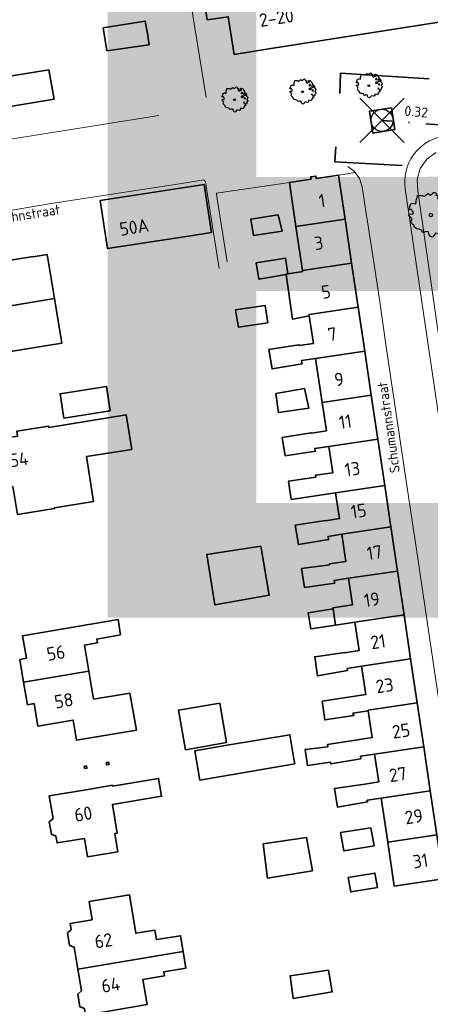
# Model space of a CAD drawing. Header units: metres. Extents: x 152391 to 157968, y 462336 to 467280.
# Tile 505 of 656: x 156225 to 156281, y 462845 to 462979. Entities that reach past the tile are written whole.
import ezdxf
from ezdxf.enums import TextEntityAlignment as Align

# ---------------------------------------------------------------- set-up
doc = ezdxf.new("R2010")
doc.units = ezdxf.units.M
doc.header["$LTSCALE"] = 0.75
doc.header["$PDMODE"] = 3
doc.header["$PDSIZE"] = 3
doc.linetypes.add('RI-VWA', pattern=[11, 5, -3, 0, -3])
doc.layers.get('0').update_dxf_attribs({"lineweight": 25})
doc.layers.get('defpoints').update_dxf_attribs({"lineweight": 25})
for name, color, linetype, lineweight in [('B-GV-GR-BOOM-S', 252, 'Continuous', 25), ('B-OI-RI-VWA_RIOOLPUT_INSPECTIEPUT_BETON-S', 33, 'Continuous', 25), ('B-RO-GR-GROENVOORZIENING-GV', 251, 'Continuous', 18), ('B-RO-GR-HAAG-GV', 251, 'Continuous', 13), ('B-RO-OG-BEBOUWING-GV', 6, 'Continuous', 35), ('B-RO-OG-BEBOUWING-T18', 1, 'Continuous', 18), ('B-RO-VH-VERHARDING_TEGEL-GV', 251, 'Continuous', 18), ('B-WE-OG-TOPOGRAFIE-T18', 1, 'Continuous', 18), ('N-OI-RI-VWA_STROOMRICHTING-S @ 0.75', 36, 'Continuous', 35), ('N-OI-RI-VWA_TRANSPORTLEIDING_BETON_200-G', 36, 'RI-VWA', 35), ('N-RO-KG-GRENS_WERK-G', 7, 'XX-WERKGRENS', 35)]:
    doc.layers.add(name, color=color, linetype=linetype, lineweight=lineweight)
doc.layers.add('inspectieput', color=7, linetype='Continuous', plot=False)
doc.layers.add('X-XX-AL-TEKENBLAD_HULPLIJN-G', color=7, linetype='Continuous', lineweight=18, plot=False)
doc.styles.add('ARIAL', font='arialbd.ttf')
doc.styles.add('NLCS-ISO', font='isocpeur.ttf')
doc.styles.add('NLCS-ISO-M200-T18', font='NLCS-ISO.ttf', dxfattribs={"height": 360})
doc.linetypes.add('XX-WERKGRENS', pattern='A,0,[137,NLCS.SHX,S=0.1,R=0,X=-1.1,Y=-1.35],-6', length=6)

# ---------------------------------------------------------------- blocks, each defined once
blk = doc.blocks.new('*U409')
at = {"ltscale": 0.1}
blk.add_hatch(color=256, dxfattribs=at).paths.add_polyline_path([(2.5, 0), (-2.5, -0.83), (-2.5, 0.83)])
at = {"ltscale": 0.1, "flags": 128}
blk.add_lwpolyline([(2.5, 0), (-2.5, -0.83), (-2.5, 0.83)], close=True, dxfattribs=at)
at = {"ltscale": 0.1, "style": 'NLCS-ISO'}
for tag, p in [('BOBL', (-31.92, 0)), ('MAT', (-1, 0.5))]:
    blk.add_attdef(tag, text='', height=1.8, dxfattribs=at).set_placement(p, align=Align.BOTTOM_RIGHT)
for tag, p in [('DIA', (1, 0.5)), ('BOBR', (22.65, -0.01))]:
    blk.add_attdef(tag, text='', height=1.8, dxfattribs=at).set_placement(p, align=Align.BOTTOM_LEFT)
at = {"layer": 'defpoints', "ltscale": 0.1, "style": 'NLCS-ISO', "flags": 1}
blk.add_attdef('JVA', text='', height=1.8, dxfattribs=at).set_placement((0, -1), align=Align.TOP_CENTER)
blk = doc.blocks.new('B-SRI-PUT_VWA-SO')
at = {"flags": 128}
blk.add_lwpolyline([(-2, 2), (2, 2), (2, -2), (-2, -2)], close=True, dxfattribs=at)
at = {"lineweight": -3, "flags": 128}
blk.add_lwpolyline([(2, -2), (2, 2), (-2, 2), (-2, -2)], close=True, dxfattribs=at)
at = {"lineweight": -3}
blk.add_circle((0, 0), 2, dxfattribs=at)
blk = doc.blocks.new('SGR-BOOM_21_30')
at = {"linetype": 'Continuous'}
for p, q in [((-1.11, 1.19), (-1.05, 1.33)), ((-1.05, 1.33), (-1.02, 1.5)), ((-1.02, 1.5), (-0.67, 1.5)), ((-0.67, 1.5), (-0.52, 1.43)), ((-0.52, 1.43), (-0.47, 1.45)), ((-0.47, 1.45), (-0.37, 1.55)), ((-0.37, 1.55), (-0.23, 1.65)), ((-0.23, 1.65), (-0.13, 1.58)), ((-0.13, 1.58), (-0.06, 1.52)), ((-0.06, 1.52), (0.07, 1.58)), ((0.07, 1.58), (0.2, 1.71)), ((0.2, 1.71), (0.26, 1.73)), ((0.26, 1.73), (0.33, 1.7)), ((0.33, 1.7), (0.39, 1.65)), ((0.4, 1.53), (0.38, 1.5)), ((0.38, 1.5), (0.53, 1.52)), ((0.39, 1.65), (0.4, 1.53)), ((0.54, 1.48), (0.51, 1.29)), ((0.53, 1.52), (0.54, 1.48)), ((0.79, 1.4), (0.89, 1.56)), ((0.8, 1.29), (0.79, 1.4)), ((0.89, 1.56), (1.02, 1.53)), ((0.97, 1.37), (0.93, 1.33)), ((0.93, 1.33), (0.95, 1.25)), ((0.96, 1.27), (0.97, 1.37)), ((1.02, 1.53), (1.16, 1.45)), ((1.16, 1.45), (1.25, 1.27)), ((-1.7, 0.37), (-1.66, 0.48)), ((-1.49, 0.41), (-1.7, 0.37)), ((-1.68, -0.03), (-1.67, 0.09)), ((-1.67, 0.09), (-1.39, 0.07)), ((-1.66, 0.48), (-1.6, 0.53)), ((-1.63, 0.58), (-1.53, 0.87)), ((-1.6, 0.53), (-1.63, 0.58)), ((-1.53, 0.87), (-1.46, 0.86)), ((-1.42, 0.33), (-1.49, 0.41)), ((-1.46, 0.86), (-1.34, 0.91)), ((-1.33, 0.18), (-1.42, 0.33)), ((-1.39, 0.07), (-1.33, 0.18)), ((-1.34, 0.91), (-1.18, 0.86)), ((-1.18, 0.86), (-1.12, 0.92)), ((-1.13, 1.09), (-1.11, 1.19)), ((-1.12, 0.92), (-1.13, 1.09)), ((0.51, 1.29), (0.57, 1.24)), ((0.57, 1.24), (0.69, 1.15)), ((0.69, 1.15), (0.75, 1.2)), ((0.75, 1.2), (0.8, 1.29)), ((0.94, 0.91), (0.89, 0.87)), ((0.89, 0.87), (0.93, 0.83)), ((0.93, 0.41), (0.89, 0.33)), ((0.89, 0.33), (1.03, 0.32)), ((0.93, 0.83), (0.98, 0.84)), ((1.05, 0.46), (0.93, 0.41)), ((0.97, 0.97), (0.94, 0.91)), ((0.95, 1.25), (0.96, 1.24)), ((1.03, 0.97), (0.97, 0.97)), ((0.98, 0.84), (1.03, 0.78)), ((1.08, 0.94), (1.03, 0.97)), ((1.03, 0.78), (1.08, 0.84)), ((1.03, 0.32), (1.11, 0.25)), ((1.11, 0.46), (1.05, 0.46)), ((1.12, 0.87), (1.08, 0.94)), ((1.08, 0.84), (1.12, 0.87)), ((1.22, 0.4), (1.11, 0.46)), ((1.11, 0.25), (1.2, 0.37)), ((1.2, 0.37), (1.24, 0.41)), ((1.32, 0.79), (1.23, 0.69)), ((1.23, 0.69), (1.27, 0.63)), ((1.25, 1.27), (1.38, 1.06)), ((1.27, 0.63), (1.38, 0.56)), ((1.34, 0.18), (1.31, 0.1)), ((1.43, 0.05), (1.31, 0.1)), ((1.38, 1.06), (1.32, 0.79)), ((1.36, 0.3), (1.34, 0.23)), ((1.34, 0.23), (1.34, 0.18)), ((1.43, 0.23), (1.36, 0.3)), ((1.38, 0.56), (1.44, 0.6)), ((1.47, 0.2), (1.43, 0.23)), ((1.43, 0.05), (1.51, 0.14)), ((1.47, 0.86), (1.44, 0.81)), ((1.44, 0.81), (1.46, 0.74)), ((1.44, 0.6), (1.57, 0.56)), ((1.46, 0.74), (1.53, 0.69)), ((1.54, 0.86), (1.47, 0.86)), ((1.51, 0.14), (1.47, 0.2)), ((1.53, 0.73), (1.64, 0.68)), ((1.53, 0.69), (1.54, 0.73)), ((1.62, 0.76), (1.54, 0.86)), ((1.57, 0.56), (1.64, 0.51)), ((1.73, 0.71), (1.62, 0.76)), ((1.64, 0.68), (1.73, 0.71)), ((1.64, 0.51), (1.81, 0.32)), ((1.72, 0.1), (1.67, 0.04)), ((1.67, 0.04), (1.76, -0.09)), ((1.81, 0.32), (1.72, 0.1)), ((-1.54, -0.18), (-1.68, -0.03)), ((-1.55, -0.51), (-1.49, -0.42)), ((-1.35, -0.75), (-1.55, -0.51)), ((-1.44, -0.32), (-1.54, -0.18)), ((-1.49, -0.42), (-1.44, -0.32)), ((-1.25, -0.78), (-1.35, -0.75)), ((-1.27, -0.9), (-1.25, -0.78)), ((-1.11, -1.05), (-1.27, -0.9)), ((-0.91, -1.08), (-1.11, -1.05)), ((-0.67, -1.18), (-0.91, -1.08)), ((-0.68, -1.29), (-0.67, -1.18)), ((-0.55, -1.33), (-0.68, -1.29)), ((-0.4, -1.26), (-0.55, -1.33)), ((-0.19, -1.28), (-0.4, -1.26)), ((-0.16, -1.43), (-0.19, -1.28)), ((0.84, -1.16), (0.83, -1.36)), ((1.03, -1.18), (0.84, -1.16)), ((1.18, -1.24), (1.03, -1.18)), ((1.29, -1.01), (1.18, -1.24)), ((1.29, -0.29), (1.24, -0.36)), ((1.24, -0.36), (1.25, -0.42)), ((1.26, -0.42), (1.33, -0.41)), ((1.33, -0.34), (1.29, -0.29)), ((1.36, -0.88), (1.29, -1.01)), ((1.33, -0.41), (1.33, -0.34)), ((1.37, -0.83), (1.36, -0.88)), ((1.48, -0.8), (1.37, -0.83)), ((1.46, -0.47), (1.39, -0.59)), ((1.39, -0.59), (1.43, -0.64)), ((1.43, -0.64), (1.5, -0.7)), ((1.58, -0.59), (1.46, -0.47)), ((1.5, -0.7), (1.48, -0.8)), ((1.66, -0.52), (1.58, -0.59)), ((1.68, -0.42), (1.66, -0.52)), ((1.72, -0.31), (1.68, -0.42)), ((1.84, -0.18), (1.72, -0.31)), ((1.76, -0.09), (1.84, -0.18)), ((-0.13, -1.49), (-0.16, -1.43)), ((-0.1, -1.61), (-0.13, -1.49)), ((0.11, -1.67), (-0.1, -1.61)), ((0.25, -1.52), (0.11, -1.67)), ((0.36, -1.38), (0.25, -1.52)), ((0.68, -1.44), (0.36, -1.38)), ((0.83, -1.36), (0.68, -1.44))]:
    blk.add_line(p, q, dxfattribs=at)
blk.add_circle((0, 0), 0.126, dxfattribs=at)
blk = doc.blocks.new('SGR-BOOM_50_100')
at = {"linetype": 'Continuous'}
for p, q in [((-0.84, 2.58), (-0.65, 2.75)), ((-0.65, 2.75), (-0.4, 2.93)), ((-0.4, 2.93), (-0.24, 2.81)), ((-0.24, 2.81), (-0.11, 2.69)), ((-0.11, 2.69), (0.12, 2.81)), ((0.12, 2.81), (0.36, 3.04)), ((0.36, 3.04), (0.47, 3.07)), ((0.47, 3.07), (0.59, 3.02)), ((0.59, 3.02), (0.69, 2.93)), ((0.72, 2.72), (0.67, 2.66)), ((0.67, 2.66), (0.94, 2.69)), ((0.69, 2.93), (0.72, 2.72)), ((0.94, 2.69), (0.96, 2.64)), ((1.4, 2.49), (1.58, 2.78)), ((1.58, 2.78), (1.81, 2.72)), ((1.81, 2.72), (2.06, 2.58)), ((-2.9, 1.03), (-2.72, 1.56)), ((-2.72, 1.56), (-2.59, 1.53)), ((-2.59, 1.53), (-2.39, 1.61)), ((-2.39, 1.61), (-2.1, 1.53)), ((-2.1, 1.53), (-1.99, 1.64)), ((-2.01, 1.93), (-1.97, 2.11)), ((-1.99, 1.64), (-2.01, 1.93)), ((-1.97, 2.11), (-1.87, 2.37)), ((-1.87, 2.37), (-1.81, 2.66)), ((-1.81, 2.66), (-1.19, 2.66)), ((-1.19, 2.66), (-0.92, 2.55)), ((-0.92, 2.55), (-0.84, 2.58)), ((0.96, 2.64), (0.9, 2.29)), ((0.9, 2.29), (1, 2.2)), ((1, 2.2), (1.23, 2.05)), ((1.23, 2.05), (1.34, 2.14)), ((1.34, 2.14), (1.42, 2.29)), ((1.42, 2.29), (1.4, 2.49)), ((1.67, 1.61), (1.58, 1.56)), ((1.58, 1.56), (1.65, 1.47)), ((1.73, 2.43), (1.65, 2.37)), ((1.65, 2.37), (1.69, 2.23)), ((1.65, 1.47), (1.75, 1.5)), ((1.73, 1.73), (1.67, 1.61)), ((1.69, 2.23), (1.71, 2.2)), ((1.71, 2.26), (1.73, 2.43)), ((1.83, 1.73), (1.73, 1.73)), ((1.75, 1.5), (1.83, 1.38)), ((1.91, 1.67), (1.83, 1.73)), ((1.83, 1.38), (1.91, 1.5)), ((2, 1.56), (1.91, 1.67)), ((1.91, 1.5), (2, 1.56)), ((2.06, 2.58), (2.22, 2.26)), ((2.35, 1.41), (2.18, 1.23)), ((2.22, 2.26), (2.45, 1.88)), ((2.45, 1.88), (2.35, 1.41)), ((2.62, 1.53), (2.56, 1.44)), ((2.56, 1.44), (2.6, 1.32)), ((2.74, 1.53), (2.62, 1.53)), ((2.89, 1.35), (2.74, 1.53)), ((3.07, 1.26), (2.89, 1.35)), ((-3.03, 0.65), (-2.94, 0.85)), ((-2.65, 0.74), (-3.03, 0.65)), ((-2.99, -0.05), (-2.96, 0.15)), ((-2.96, 0.15), (-2.47, 0.12)), ((-2.94, 0.85), (-2.84, 0.94)), ((-2.84, 0.94), (-2.9, 1.03)), ((-2.53, 0.59), (-2.65, 0.74)), ((-2.37, 0.33), (-2.53, 0.59)), ((-2.47, 0.12), (-2.37, 0.33)), ((1.65, 0.74), (1.58, 0.59)), ((1.58, 0.59), (1.83, 0.56)), ((1.87, 0.82), (1.65, 0.74)), ((1.83, 0.56), (1.98, 0.45)), ((1.98, 0.82), (1.87, 0.82)), ((2.16, 0.71), (1.98, 0.82)), ((1.98, 0.45), (2.14, 0.65)), ((2.14, 0.65), (2.2, 0.74)), ((2.18, 1.23), (2.27, 1.12)), ((2.27, 1.12), (2.45, 1)), ((2.39, 0.33), (2.33, 0.18)), ((2.55, 0.09), (2.33, 0.18)), ((2.41, 0.53), (2.39, 0.42)), ((2.39, 0.42), (2.39, 0.33)), ((2.53, 0.42), (2.41, 0.53)), ((2.45, 1), (2.56, 1.06)), ((2.62, 0.36), (2.53, 0.42)), ((2.55, 0.09), (2.68, 0.24)), ((2.56, 1.06), (2.78, 1)), ((2.6, 1.32), (2.72, 1.23)), ((2.68, 0.24), (2.62, 0.36)), ((2.72, 1.29), (2.91, 1.2)), ((2.72, 1.23), (2.74, 1.29)), ((2.78, 1), (2.91, 0.91)), ((2.91, 1.2), (3.07, 1.26)), ((2.91, 0.91), (3.22, 0.56)), ((3.05, 0.18), (2.97, 0.07)), ((2.97, 0.07), (3.13, -0.17)), ((3.22, 0.56), (3.05, 0.18)), ((-2.74, -0.31), (-2.99, -0.05)), ((-2.76, -0.9), (-2.65, -0.75)), ((-2.41, -1.34), (-2.76, -0.9)), ((-2.55, -0.58), (-2.74, -0.31)), ((-2.65, -0.75), (-2.55, -0.58)), ((2.29, -0.52), (2.2, -0.64)), ((2.2, -0.64), (2.22, -0.75)), ((2.25, -0.75), (2.37, -0.72)), ((2.37, -0.61), (2.29, -0.52)), ((2.37, -0.72), (2.37, -0.61)), ((2.6, -0.84), (2.47, -1.04)), ((2.47, -1.04), (2.53, -1.13)), ((2.53, -1.13), (2.66, -1.25)), ((2.8, -1.04), (2.6, -0.84)), ((2.66, -1.25), (2.64, -1.42)), ((2.95, -0.93), (2.8, -1.04)), ((2.99, -0.75), (2.95, -0.93)), ((3.05, -0.55), (2.99, -0.75)), ((3.28, -0.31), (3.05, -0.55)), ((3.13, -0.17), (3.28, -0.31)), ((-2.22, -1.39), (-2.41, -1.34)), ((-2.26, -1.6), (-2.22, -1.39)), ((-1.97, -1.86), (-2.26, -1.6)), ((-1.62, -1.92), (-1.97, -1.86)), ((-1.19, -2.1), (-1.62, -1.92)), ((-1.21, -2.3), (-1.19, -2.1)), ((-0.98, -2.36), (-1.21, -2.3)), ((-0.71, -2.24), (-0.98, -2.36)), ((-0.34, -2.27), (-0.71, -2.24)), ((-0.28, -2.53), (-0.34, -2.27)), ((-0.24, -2.65), (-0.28, -2.53)), ((-0.17, -2.85), (-0.24, -2.65)), ((0.63, -2.45), (0.45, -2.71)), ((1.21, -2.56), (0.63, -2.45)), ((1.48, -2.42), (1.21, -2.56)), ((1.5, -2.07), (1.48, -2.42)), ((1.83, -2.1), (1.5, -2.07)), ((2.1, -2.21), (1.83, -2.1)), ((2.29, -1.8), (2.1, -2.21)), ((2.41, -1.57), (2.29, -1.8)), ((2.43, -1.48), (2.41, -1.57)), ((2.64, -1.42), (2.43, -1.48)), ((0.2, -2.97), (-0.17, -2.85)), ((0.45, -2.71), (0.2, -2.97))]:
    blk.add_line(p, q, dxfattribs=at)
blk.add_circle((0, 0), 0.225, dxfattribs=at)

msp = doc.modelspace()

# ---------------------------------------------------------------- linework, layer by layer
at = {"layer": 'B-RO-GR-GROENVOORZIENING-GV'}
msp.add_lwpolyline([(156261.74, 462956.53), (156264.68, 462956.97), (156264.64, 462957.28), (156265.32, 462957.38), (156265.37, 462957.06), (156268.38, 462957.51), (156270.64, 462957.85)], dxfattribs=at)
at = {"layer": 'B-RO-GR-HAAG-GV'}
msp.add_lwpolyline([(156251.86, 462955.06), (156261.74, 462956.53), (156264.68, 462956.97), (156264.64, 462957.28), (156265.32, 462957.38), (156265.37, 462957.06), (156268.38, 462957.51), (156270.64, 462957.85)], dxfattribs=at)
for points in [[(156206.53, 462949.78, 2.21), (156216.78, 462951.5, 2.12), (156229.49, 462953.65, 2.17), (156246.85, 462956.31, 2.18), (156250.18, 462956.85, 2.17), (156250.37, 462956.59, 2.19), (156250.87, 462953.42, 2.21)], [(156251.98, 462954.3, 2.12), (156251.86, 462955.06, 2.12)]]:
    msp.add_polyline3d(points, dxfattribs=at)
at = {"layer": 'B-RO-OG-BEBOUWING-GV'}
for points in [[(156248.47, 462992.26), (156249.88, 462983.29), (156250.62, 462978.54), (156253.47, 462978.94), (156254.27, 462973.84), (156258.96, 462974.59), (156289.2, 462979.36), (156287.5, 462990.08), (156285.34, 462989.77), (156267.7, 462987), (156257.33, 462985.38), (156257.44, 462984.65), (156256.33, 462984.48), (156255.57, 462988.92), (156256.67, 462989.09), (156256.78, 462988.42), (156257.21, 462988.49), (156256.42, 462993.52)], [(156236.54, 462977.47), (156237.05, 462974.34), (156241.14, 462974.93), (156242.72, 462975.15), (156242.77, 462975.16), (156242.62, 462976.04), (156242.56, 462976.4), (156242.22, 462978.36)], [(156220.64, 462974.85), (156212.03, 462973.42), (156212.16, 462972.61), (156211.52, 462972.5), (156211.93, 462970.04), (156212.57, 462970.14), (156213.09, 462967.01), (156219.54, 462968.08), (156220.64, 462968.26), (156220.96, 462966.29), (156224.24, 462966.83), (156229.9, 462967.77), (156229.2, 462971.74), (156221.35, 462970.49)], [(156262.63, 462950.56), (156269.27, 462951.55), (156268.38, 462957.51), (156265.37, 462957.06), (156265.32, 462957.38), (156264.64, 462957.28), (156264.68, 462956.97), (156261.74, 462956.53)], [(156250.19, 462956.25), (156236.13, 462954.06), (156237.14, 462947.56), (156248.09, 462949.26), (156251.18, 462949.74)], [(156260.22, 462952.15), (156256.52, 462951.55), (156256.89, 462949.35), (156260.74, 462949.93)], [(156269.27, 462951.55), (156262.63, 462950.56), (156263.52, 462944.61), (156270.15, 462945.6)], [(156217.7, 462938.8), (156229.93, 462940.8), (156228.96, 462946.76), (156227.08, 462946.46), (156227.08, 462946.51), (156216.72, 462944.82), (156217.21, 462941.82), (156216.62, 462941.13), (156216.82, 462939.93), (156217.6, 462939.46)], [(156261.28, 462944.04), (156261.28, 462944.11), (156261.53, 462944.15), (156261.23, 462946.28), (156257.26, 462945.64), (156257.61, 462943.42)], [(156261.53, 462944.15), (156261.28, 462944.11), (156261.28, 462944.04), (156262.17, 462938.01), (156264.43, 462938.47), (156264.41, 462938.65), (156271.04, 462939.64), (156270.15, 462945.6), (156263.52, 462944.61), (156263.54, 462944.47)], [(156217.7, 462938.8), (156217.81, 462938.15), (156217.21, 462937.44), (156217.41, 462936.25), (156218.2, 462935.77), (156218.69, 462932.78), (156230.92, 462934.78), (156229.93, 462940.8)], [(156254.45, 462939.26), (156254.72, 462937.64), (156254.84, 462936.95), (156258.8, 462937.53), (156258.45, 462939.88)], [(156265.29, 462932.7), (156271.93, 462933.69), (156271.04, 462939.64), (156264.41, 462938.65), (156264.43, 462938.47), (156264.99, 462934.73), (156263.04, 462934.46), (156263.03, 462934.54), (156258.96, 462933.91), (156259.4, 462931.28), (156263.46, 462931.97), (156263.43, 462932.18), (156263.39, 462932.42)], [(156271.93, 462933.69), (156265.29, 462932.7), (156266.18, 462926.75), (156272.82, 462927.74)], [(156231.23, 462924.63), (156237.48, 462925.61), (156236.97, 462928.9), (156230.71, 462927.91)], [(156259.89, 462927.97), (156260.25, 462925.37), (156264.39, 462925.97), (156263.8, 462928.62)], [(156267.07, 462920.79), (156273.7, 462921.78), (156272.82, 462927.74), (156266.18, 462926.75), (156266.75, 462922.9), (156264.71, 462922.59), (156264.7, 462922.64), (156260.74, 462922), (156261.15, 462919.52), (156265.25, 462920.13), (156265.17, 462920.51)], [(156234.27, 462919.4), (156240.4, 462920.39), (156239.65, 462925.04), (156229.17, 462923.35), (156229.14, 462923.52), (156224.85, 462922.83), (156224.95, 462922.19), (156220.54, 462921.48), (156221.02, 462918.49), (156220.48, 462917.78), (156220.73, 462916.32), (156221.46, 462915.82), (156221.61, 462914.91), (156224.3, 462915.35), (156224.92, 462911.57), (156229.94, 462912.38), (156229.93, 462912.47), (156235.24, 462913.34)], [(156273.7, 462921.78), (156267.07, 462920.79), (156267.6, 462917.23), (156265.26, 462916.88), (156265.3, 462916.63), (156261.61, 462916.08), (156261.98, 462913.62), (156268, 462914.52), (156274.64, 462915.51)], [(156274.64, 462915.51), (156268, 462914.52), (156268.52, 462911.02), (156266.61, 462910.73), (156266.61, 462910.75), (156262.54, 462910.12), (156262.98, 462907.49), (156267.05, 462908.18), (156266.97, 462908.61), (156268.84, 462908.89), (156275.48, 462909.88)], [(156269.72, 462902.93), (156276.36, 462903.92), (156275.48, 462909.88), (156268.84, 462908.89), (156269.39, 462905.21), (156267.16, 462904.9), (156267.19, 462904.77), (156263.38, 462904.25), (156263.77, 462901.7), (156267.87, 462902.28), (156267.79, 462902.65)], [(156257.87, 462907.29), (156250.56, 462906.17), (156251.67, 462899.34), (156259.02, 462900.67)], [(156270.61, 462896.98), (156277.25, 462897.97), (156276.36, 462903.92), (156269.72, 462902.93), (156270.26, 462899.32), (156267.62, 462898.92), (156267.64, 462898.78), (156267.97, 462896.59)], [(156267.64, 462898.78), (156264.26, 462898.28), (156264.62, 462896.09), (156267.97, 462896.59)], [(156277.25, 462897.97), (156270.61, 462896.98), (156271.18, 462893.17), (156269.25, 462892.85), (156269.25, 462892.91), (156265.17, 462892.31), (156265.55, 462889.72), (156269.59, 462890.44), (156269.55, 462890.74), (156271.5, 462891.03), (156278.14, 462892.02)], [(156238.9, 462895.26), (156238.55, 462897.35), (156225.62, 462895.15), (156226.14, 462892.1), (156225.26, 462891.95), (156225.77, 462888.89), (156234.58, 462890.38), (156233.99, 462893.9), (156235.76, 462894.2), (156235.67, 462894.71)], [(156272.4, 462884.99), (156272.39, 462885.08), (156279.02, 462886.07), (156278.14, 462892.02), (156271.5, 462891.03), (156272.07, 462887.19), (156266.18, 462886.28), (156266.53, 462883.76), (156270.45, 462884.36), (156270.34, 462884.66)], [(156235.24, 462886.56), (156234.58, 462890.38), (156225.77, 462888.89), (156226.29, 462885.82), (156227.18, 462885.97), (156227.7, 462882.93), (156232.47, 462883.74), (156232.93, 462881.02), (156241.03, 462882.36), (156240.14, 462887.37)], [(156247.69, 462879.7), (156253.23, 462880.71), (156252.33, 462886.03), (156246.73, 462885.1)], [(156279.91, 462880.11), (156279.02, 462886.07), (156272.39, 462885.08), (156272.4, 462884.99), (156272.94, 462881.38), (156270.96, 462881.08), (156266.9, 462880.45), (156266.95, 462880.14), (156263.86, 462879.74), (156264.21, 462877.58), (156267.3, 462878.04), (156267.33, 462877.81), (156271.4, 462878.51), (156271.35, 462878.84), (156273.27, 462879.12)], [(156249.62, 462875.62), (156262.46, 462877.83), (156262.36, 462878.48), (156262.35, 462878.49), (156261.82, 462881.76), (156253.3, 462880.33), (156248.95, 462879.6)], [(156279.91, 462880.11), (156273.27, 462879.12), (156273.83, 462875.36), (156271.96, 462875.08), (156267.83, 462874.46), (156268.25, 462871.97), (156272.32, 462872.67), (156272.28, 462872.89), (156274.16, 462873.17), (156280.8, 462874.16)], [(156234.02, 462877.17), (156234.34, 462877.22), (156234.29, 462877.54), (156233.97, 462877.49)], [(156236.96, 462877.98), (156237.01, 462877.67), (156237.33, 462877.72), (156237.28, 462878.04)], [(156237.8, 462874.91), (156234.49, 462874.36), (156229.25, 462873.49), (156229.76, 462870.44), (156229.24, 462869.99), (156229.54, 462868.28), (156230.15, 462868.04), (156230.31, 462867.12), (156234, 462867.73), (156234.42, 462865.23), (156238.53, 462865.91), (156238.12, 462868.37), (156238.43, 462868.42), (156237.78, 462872.33), (156244.44, 462873.44), (156244.04, 462875.84), (156237.81, 462874.81)], [(156274.16, 462873.17), (156275.05, 462867.22), (156281.68, 462868.21), (156280.8, 462874.16)], [(156272.77, 462869.17), (156268.66, 462868.53), (156269.11, 462866.03), (156273.2, 462866.72)], [(156258.76, 462862.33), (156264.85, 462863.35), (156264.07, 462867.84), (156258.19, 462866.99)], [(156275.05, 462867.22), (156275.93, 462861.26), (156282.57, 462862.25), (156281.68, 462868.21)], [(156273.64, 462861.07), (156273.31, 462863.04), (156269.71, 462862.44), (156270.04, 462860.47)], [(156233.11, 462850.03), (156247.36, 462852.43), (156247.02, 462854.55), (156243.75, 462854.02), (156243.54, 462855.31), (156240.94, 462854.89), (156240.1, 462860.08), (156234.63, 462859.18), (156235.04, 462856.72), (156232.07, 462856.22), (156232.21, 462855.37), (156231.71, 462854.94), (156232, 462853.23), (156232.61, 462852.99)], [(156247.36, 462852.43), (156233.11, 462850.03), (156233.6, 462847.08), (156233.1, 462846.65), (156233.39, 462844.94), (156234, 462844.7), (156234.15, 462843.81), (156242.49, 462845.22), (156241.91, 462848.64), (156244.83, 462849.11), (156244.74, 462849.67), (156247.73, 462850.16)], [(156267.04, 462849.87), (156261.83, 462849.12), (156262.27, 462846.06), (156267.54, 462846.95)]]:
    msp.add_lwpolyline(points, close=True, dxfattribs=at)
at = {"layer": 'B-RO-VH-VERHARDING_TEGEL-GV'}
for points in [[(156250.49, 462968.03), (156248.09, 462982.79), (156245.92, 462995.84), (156234.36, 463066.3), (156233.5, 463071.5)], [(156244.08, 462965.58), (156244.08, 462965.58), (156207.85, 462959.79), (156207.79, 462960.13), (156204.89, 462959.65), (156205.2, 462957.66)]]:
    msp.add_lwpolyline(points, dxfattribs=at)
at = {"layer": 'B-RO-VH-VERHARDING_TEGEL-GV', "flags": 128}
msp.add_lwpolyline([(156321.14, 462968.84), (156293.94, 462964.57), (156282.4, 462962.76, 0.39745), (156277.41, 462955.65), (156283.35, 462915.29), (156289.14, 462876.79, 0.168917), (156291.46, 462872.33, 0.159065), (156295.75, 462870.23), (156322.94, 462866.3, 0.150221), (156325.8, 462866.63, 0.048306), (156326.65, 462867.14, 0.208036), (156328.72, 462870.68), (156329.98, 462911.3, -0.329167), (156330.47, 462911.78), (156331.51, 462911.77, 0.446944), (156332.02, 462912.24), (156332.03, 462912.76), (156332.1, 462916.34), (156332.11, 462916.71, 0.385856), (156331.62, 462917.23), (156330.6, 462917.3, -0.455714), (156330.15, 462917.8), (156331.42, 462960.04, 0.391323)], format="xyb", close=True, dxfattribs=at)
at = {"layer": 'B-RO-VH-VERHARDING_TEGEL-GV'}
for points, elevation in [([(156251.98, 462954.3), (156253.33, 462945.76)], 2.12), ([(156250.87, 462953.42), (156252.22, 462944.87)], 2.21)]:
    msp.add_lwpolyline(points, dxfattribs=dict(at, elevation=elevation))
at = {"layer": 'B-RO-VH-VERHARDING_TEGEL-GV', "ltscale": 2}
msp.add_polyline3d([(156282.27, 462933.43, 2.14), (156279.1, 462955.39, 2.12), (156279.04, 462956.94, 2.1), (156279.44, 462958.39, 2.09), (156280.35, 462959.65, 2.09), (156281.55, 462960.59, 2.11)], dxfattribs=at)
at = {"layer": 'B-RO-VH-VERHARDING_TEGEL-GV'}
msp.add_polyline3d([(156269.64, 462958.66, 2.06), (156270.56, 462957.98, 2.08), (156271.24, 462957.04, 2.1), (156271.59, 462955.92, 2.1), (156272.03, 462952.9, 2.05), (156272.92, 462947.15, 2.14), (156273.87, 462940.99, 2.15), (156274.85, 462934.27, 2.11), (156276.46, 462923.38, 2.08), (156277.37, 462917.31, 2.16), (156279.08, 462905.92, 2.15), (156280.03, 462899.51, 2.14), (156281.92, 462886.73, 2.16), (156282.9, 462880.31, 2.17), (156284.52, 462869.92, 2.17), (156285.16, 462864.95, 2.19), (156285.52, 462862.56, 2.04), (156285.8, 462861.21, 2.05), (156287.13, 462861.07, 2.01), (156287.13, 462861.09, 2.01)], dxfattribs=at)
at = {"layer": 'inspectieput', "transparency": 33554610}
msp.add_point((156274.28, 462964.92), dxfattribs=at)
at = {"layer": 'N-OI-RI-VWA_TRANSPORTLEIDING_BETON_200-G', "transparency": 33554610}
msp.add_line((156333.91, 462960.29), (156274.28, 462964.92), dxfattribs=at)
at = {"layer": 'N-RO-KG-GRENS_WERK-G', "ltscale": 0.5, "flags": 128}
for points in [[(156280.65, 462970.53), (156268.67, 462971.29), (156268.58, 462968.57)], [(156268.04, 462961.35), (156267.91, 462959.31), (156277.01, 462958.81)]]:
    msp.add_lwpolyline(points, dxfattribs=at)

# ---------------------------------------------------------------- block references
at = {"layer": 'B-GV-GR-BOOM-S', "transparency": 33554559}
for name, p in [('SGR-BOOM_21_30', (156272.48, 462969.62)), ('SGR-BOOM_21_30', (156263.5, 462968.8)), ('SGR-BOOM_21_30', (156254.3, 462967.72)), ('SGR-BOOM_50_100', (156280.9, 462952.1))]:
    msp.add_blockref(name, p, dxfattribs=at)
at = {"layer": 'B-OI-RI-VWA_RIOOLPUT_INSPECTIEPUT_BETON-S', "transparency": 33554610, "xscale": 0.75, "yscale": 0.75, "zscale": 0.75, "rotation": 278.7355769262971}
msp.add_blockref('B-SRI-PUT_VWA-SO', (156274.28, 462964.92), dxfattribs=at)
at = {"layer": 'N-OI-RI-VWA_STROOMRICHTING-S @ 0.75', "transparency": 33554610, "xscale": 0.7500000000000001, "yscale": 0.7500000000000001, "zscale": 0.7500000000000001, "rotation": 354.8826851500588}
msp.add_blockref('*U409', (156304.24, 462962.74), dxfattribs=at).add_auto_attribs({'MAT': 'BT', 'DIA': '%%c200', 'BOBL': '0.32', 'BOBR': '0.25'})

# ---------------------------------------------------------------- texts
at = {"layer": 'B-RO-OG-BEBOUWING-T18', "style": 'NLCS-ISO-M200-T18'}
for s, rotation, p in [('2-20', 9, (156259.99, 462978.8)), ('1', 8.5, (156266.16, 462954.05)), ('50A', 8.9, (156240.73, 462950.47)), ('3', 8.5, (156265.71, 462948.31)), ('5', 8.5, (156266.69, 462941.71)), ('7', 8.5, (156267.54, 462935.98)), ('9', 8.5, (156268.46, 462929.86)), ('11', 8.5, (156269.31, 462924.13)), ('54', 9, (156225.14, 462919.03)), ('13', 8.5, (156270.26, 462917.73)), ('15', 8.5, (156271.11, 462912.05)), ('17', 8.5, (156273.25, 462906.42)), ('19', 8.5, (156272.89, 462900.06)), ('21', 8.5, (156273.74, 462894.35)), ('56', 9.4, (156230.14, 462892.83)), ('23', 8.5, (156274.63, 462888.42)), ('58', 9.4, (156231.21, 462886.38)), ('25', 8.5, (156276.85, 462882.28)), ('27', 8.5, (156276.42, 462876.38)), ('60', 9.5, (156233.84, 462871.03)), ('29', 8.5, (156278.58, 462870.68)), ('31', 8.5, (156279.47, 462864.68)), ('62', 9.3, (156236.58, 462853.88)), ('64', 9.3, (156237.56, 462847.9))]:
    msp.add_text(s, height=1.8, rotation=rotation, dxfattribs=at).set_placement(p, align=Align.MIDDLE)
at = {"layer": 'B-WE-OG-TOPOGRAFIE-T18', "style": 'NLCS-ISO-M200-T18'}
for s, rotation, p in [('Mendelssohnstraat', 9.2, (156223.36, 462951.72)), ('Schumannstraat', 98.1, (156275.16, 462923.35))]:
    msp.add_text(s, height=1.35, rotation=rotation, dxfattribs=at).set_placement(p, align=Align.MIDDLE)
at = {"layer": 'X-XX-AL-TEKENBLAD_HULPLIJN-G', "style": 'ARIAL'}
msp.add_text('B', height=100, dxfattribs=at).set_placement((156227.79, 462897.59))

doc.saveas('drawing.dxf')
